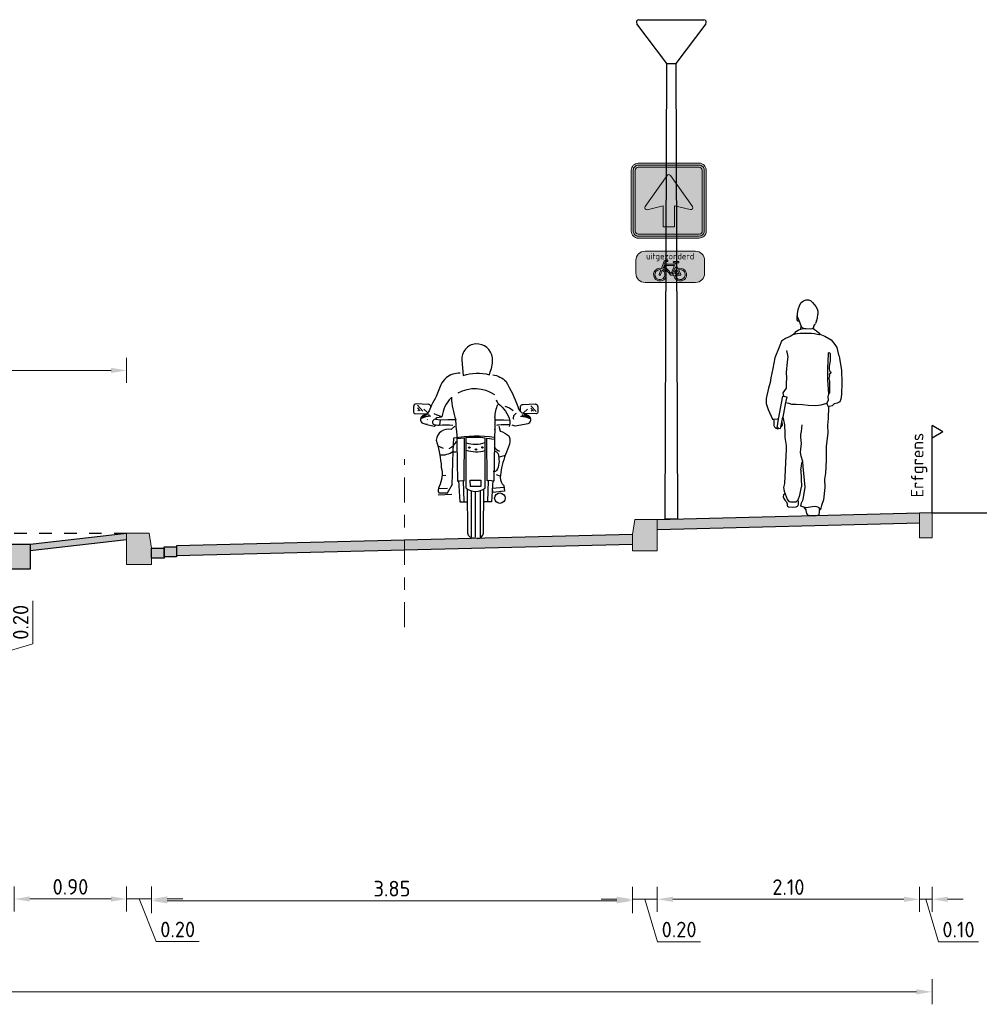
# Model space of a CAD drawing. Header units: metres. Extents: x 104013 to 108981, y 427946 to 428479.
# Tile 303 of 330: x 108898.6 to 108906.28, y 428317.49 to 428325.37. Entities that reach past the tile are written whole.
import ezdxf
from ezdxf.enums import TextEntityAlignment as Align

# ---------------------------------------------------------------- set-up
doc = ezdxf.new("R2010")
doc.units = ezdxf.units.M
doc.linetypes.add('AM-AS', pattern=[16, 10, -2, 2, -2])
doc.linetypes.add('DASHED', pattern=[0.75, 0.5, -0.25])
doc.layers.get('DefPoints').update_dxf_attribs({"color": 211, "lineweight": 18})
for name, color, linetype, lineweight in [('N-WE-IE-MEUBILAIR_WEGMEUBILAIR_LICHTMAST-SD', 251, 'Continuous', 25), ('N-WE-OG-TERREIN_ERF-SD', 7, 'Continuous', 25), ('N-WE-VH-KANTVERHARDING-M', 7, 'Continuous', 18), ('N-WE-VH-VERHARDING-GD', 7, 'Continuous', 25), ('N-WE-VW-VERKEERSTEKEN_BORD_C-S', 7, 'Continuous', 25), ('N-WE-VW-VERKEERSTEKEN_BORD_ONDERBORD-S', 7, 'Continuous', 25), ('N-XX-AM-AS-GD', 10, 'AM-AS', 0), ('N-XX-GW-GROND-GD', 7, 'Continuous', 25), ('N-XX-VH-KANTOPSLUITING_OPSLUITBAND-SD', 150, 'Continuous', 0), ('N-XX-VH-KANTOPSLUITING_TROTTOIRBAND-SD', 210, 'Continuous', 0), ('X-XX-AL-AANKLEDING-SD', 251, 'Continuous', 25), ('X-XX-AL-T25', 7, 'Continuous', 25)]:
    doc.layers.add(name, color=color, linetype=linetype, lineweight=lineweight)
doc.layers.add('N-WE-VH-VERHARDING-AP_RIJBAAN-ELEMENT', color=7, linetype='Continuous', true_color=0x7f4f3f)
doc.layers.add('N-WE-VH-VERHARDING-AP_VOETPAD', color=7, linetype='Continuous', true_color=0xdbdbdb)
doc.styles.add('NLCS-ISO-M50-T25', font='NLCS-ISO.ttf', dxfattribs={"height": 0.125})
doc.styles.add('NLCS-RVV-M200-T25', font='NLCS-RVV.ttf')
doc.dimstyles.new('NLCS-M50-T25-PIJL_l2_h1', dxfattribs={"dimscale": 0.05, "dimtxt": 2.5, "dimasz": 2.5, "dimexe": 2, "dimexo": 2, "dimgap": 0.7, "dimtad": 1, "dimzin": 0, "dimdsep": 46, "dimtxsty": 'NLCS-ISO-M50-T25', "dimcen": 2.5, "dimdle": 2, "dimclrd": 256, "dimclre": 256, "dimclrt": 256, "dimadec": 1, "dimazin": 0, "dimtfac": 1, "dimtofl": 0, "dimtmove": 1, "dimatfit": 0, "dimfxl": 2, "dimfxlon": 1, "dimtfillclr": 256, "dimtolj": 1, "dimtzin": 0, "dimlwd": 18, "dimlwe": 18, "dimarcsym": 0})

# ---------------------------------------------------------------- blocks, each defined once
blk = doc.blocks.new('lichtmast2')
for points in [[(-0.037, 3.6498), (-0.276, 3.9678)], [(-0.26, 3.9998), (0.0358, 3.9998)], [(-0.0001, 3.9998), (0.2599, 3.9998)], [(0.2759, 3.9678), (0.037, 3.6498)], [(0.037, 3.6498), (0.05, -0.0002), (-0.05, 0.0002), (-0.0372, 3.6498)], [(-0.037, 3.6498), (0.0368, 3.6498)]]:
    blk.add_lwpolyline(points)
for centre, start, end in [((-0.26, 3.9798), 90, 216.93067), ((0.2599, 3.9798), 323.08923, 90)]:
    blk.add_arc(centre, 0.02, start, end)
blk = doc.blocks.new('N-SVH-KANTOPSLUITING_OB_100X200-D')
blk.add_hatch(color=253).paths.add_polyline_path([(-0.1, -0.2), (0, -0.2), (0, 0), (-0.1, 0)])
at = {"flags": 128}
blk.add_lwpolyline([(-0.1, -0.2), (0, -0.2), (0, 0), (-0.1, 0)], close=True, dxfattribs=at)
blk = doc.blocks.new('SOG-ERFGRENS_LINKS-D')
for p, q in [((-0.433, 3.25), (0, 3.5)), ((-0.433, 3.25), (0, 3)), ((0, 3), (0, 3.5)), ((0, 0), (0, 3))]:
    blk.add_line(p, q)
blk = doc.blocks.new('N-SVH-KANTOPSLUITING_TB_180 200X250-D')
blk.add_hatch(color=8).paths.add_polyline_path([(-0.2, -0.12), (-0.2, -0.25), (0, -0.25), (0, 0), (-0.18, 0)])
at = {"flags": 128}
blk.add_lwpolyline([(-0.2, -0.12), (-0.2, -0.25), (0, -0.25), (0, 0), (-0.18, 0)], close=True, dxfattribs=at)
blk = doc.blocks.new('SAL-AANKLEDING_MOTOR_ACHTERAANZICHT-D')
for p, q in [((-0.4917, 1.0528), (-0.4926, 1.0139)), ((-0.3751, 1.0731), (-0.4707, 1.0773)), ((-0.355, 1.0525), (-0.355, 1.0556)), ((-0.4796, 0.9983), (-0.3805, 0.9996)), ((-0.3805, 0.9996), (-0.4203, 0.9814)), ((-0.427, 0.925), (-0.3856, 0.9123))]:
    blk.add_line(p, q)
for points in [[(0.0049, 1.5566, 0.425817), (-0.1046, 1.4264, -0.059211)], [(0.1221, 1.3343, 0.131246), (0.139, 1.4445, 0.409909), (0.0049, 1.5566, 0.513456)], [(-0.1046, 1.4264), (-0.0957, 1.3041, 0.199446)], [(-0.1187, 1.3219, 0.180511), (-0.2324, 1.2846, 0.097561), (-0.2744, 1.2302), (-0.3117, 1.1365)], [(-0.0957, 1.3041, -0.141168), (0.1166, 1.3104, -0.511559)], [(0.1419, 1.3107, -0.143055), (0.2473, 1.2578, -0.041496), (0.3416, 1.0562, -0.020656)], [(-0.1349, 1.1646, -0.288895), (0.1559, 1.1517, -2.61271)], [(-0.3117, 1.1365, -0.019955), (-0.3494, 1.0657, 2.116587)], [(-0.1897, 1.1302, 0.071189), (-0.1537, 0.9479), (-0.2171, 0.9499), (-0.2808, 0.946), (-0.3127, 0.9527, 0.728757), (-0.3347, 0.9142, 0.128859), (-0.2866, 0.9075, -0.023489), (-0.1776, 0.9075, -0.512281)], [(-0.1916, 1.1254, 0.163741), (-0.2655, 0.9731), (-0.3031, 0.9862), (-0.328, 0.9961)], [(0.1702, 1.1079, 0.050719), (0.1839, 1.0795, -0.174021), (0.2785, 0.9406, -0.103756), (0.2728, 0.8969, 1.731325)], [(0.1594, 0.967, -0.079087), (0.1823, 1.0721, -1.350554)], [(0.3416, 1.0562, 0.269165), (0.3904, 0.9996, -2.2875)], [(0.364, 1.0155), (0.3649, 1.0556, -0.440163), (0.385, 1.0731), (0.4805, 1.0773, -0.486437), (0.5016, 1.0528), (0.5025, 1.0139, -0.377161), (0.4895, 0.9983), (0.3904, 0.9996)], [(-0.3826, 0.95, -0.018346), (-0.3812, 0.9508, 0.129023)], [(0.3301, 0.9998, 0.438612), (0.3084, 0.953, 5.570235)], [(-0.3844, 0.9142, -0.01527), (-0.3854, 0.9151, 0.129023)], [(-0.1611, 0.8976), (-0.1923, 0.8709, 0.467616), (-0.3111, 0.7871, -0.061276), (-0.2704, 0.5673, -0.173934), (-0.2869, 0.4147, 0.238616), (-0.2911, 0.3638, -0.016524), (-0.2185, 0.365, 0.867621)], [(0.1559, 0.875, 0.063241), (0.1573, 0.8674, -0.001381), (0.1503, 0.4587), (0.1137, 0.4638), (0.0971, 0.4615), (0.0938, 0.8028)], [(0.1896, 0.8973), (0.202, 0.8594, -0.096601), (0.2712, 0.8195, -0.244988), (0.267, 0.7319, 0.04128), (0.2129, 0.5657, -0.001798), (0.2004, 0.4873, 0.19438), (0.2297, 0.423), (0.237, 0.3781), (0.1415, 0.3663), (0.1393, 0.401), (0.231, 0.4102)], [(0.2761, 0.9083, 0.019088), (0.1875, 0.9075, 0.143841), (0.1707, 0.9029, -0.001381)], [(-0.1748, 0.6979), (-0.1694, 0.8044, -0.082604), (0.156, 0.8091)], [(-0.1474, 0.8674, 0.001381), (-0.1404, 0.4587), (-0.1038, 0.4638), (-0.0872, 0.4615), (-0.0839, 0.8044)], [(-0.0721, 0.81, -0.039579), (0.0807, 0.8057, -0.891748)], [(-0.2066, 0.7189, 0.154279), (-0.1493, 0.7785, 4.47323)], [(-0.0721, 0.7655, 0.180633), (0.0807, 0.7683, 5.264244)], [(0.153, 0.7326, 0.129129), (0.1966, 0.6982, -0.922625)], [(-0.2821, 0.668, 0.184166), (-0.1748, 0.6979, 0.31046), (-0.1461, 0.6944, 5.404998)], [(-0.0721, 0.7059, 0.145729), (0.0807, 0.7035, 7.272429)], [(0.1527, 0.6985, -0.453722), (0.1867, 0.6609, -0.193345), (0.1724, 0.5431, -0.21444), (0.1456, 0.5351, -6.615832)], [(-0.0721, 0.4029, 0.355063), (0.0807, 0.4029, -0.355063)], [(-0.0047, 0.0001, -0.408802), (-0.0589, 0.042), (-0.0602, 0.3943, -0.383099)], [(0.0173, -0.0002, 0.39223), (0.0688, 0.042), (0.0701, 0.3951, 0.383099)]]:
    blk.add_lwpolyline(points, format="xyb")
for points in [[(0.1166, 1.3104), (0.1221, 1.3343)], [(-0.4598, 1.0657), (-0.4193, 1.0188)], [(-0.4598, 1.0459), (-0.439, 1.0218)], [(-0.4589, 1.0288), (-0.4526, 1.0215)], [(-0.3777, 1.0046), (-0.4108, 1.0343)], [(-0.3494, 1.0657), (-0.3683, 1.0212), (-0.3805, 0.9996)], [(0.2387, 1.0575), (0.2772, 1.0457), (0.3065, 1.0244)], [(0.3867, 1.0037), (0.4207, 1.0343)], [(0.4479, 1.0624), (0.4884, 1.0156)], [(0.4479, 1.0426), (0.4687, 1.0186)], [(0.4488, 1.0255), (0.4551, 1.0183)], [(-0.355, 0.9789), (-0.3939, 0.9725), (-0.4321, 0.9598)], [(-0.3808, 0.9932), (-0.4245, 0.9712), (-0.3649, 0.9824), (-0.3726, 0.9926)], [(-0.3095, 0.9642), (-0.32, 0.9527)], [(-0.2665, 0.9699), (-0.3095, 0.9642)], [(-0.2786, 0.947), (-0.2837, 0.9078)], [(-0.1474, 0.8674), (-0.1537, 0.9479)], [(0.1594, 0.967), (0.1573, 0.8674)], [(0.1636, 0.9479), (0.227, 0.9499), (0.2768, 0.9469)], [(0.3649, 0.9789), (0.4038, 0.9725), (0.442, 0.9598)], [(0.3907, 0.9932), (0.4344, 0.9712), (0.3748, 0.9824), (0.3824, 0.9926)], [(0.4304, 0.9813), (0.3898, 0.9998)], [(-0.3856, 0.9123), (-0.3277, 0.8983), (-0.3121, 0.9079)], [(0.3955, 0.9123), (0.3205, 0.8986), (0.2965, 0.9075)], [(0.4377, 0.926), (0.422, 0.9158), (0.3955, 0.9123)], [(-0.1464, 0.7996), (-0.0839, 0.8044)], [(-0.0721, 0.4029), (-0.0721, 0.81)], [(0.0807, 0.8057), (0.0792, 0.8024)], [(0.0807, 0.4029), (0.0807, 0.7995)], [(0.0936, 0.8029), (0.1564, 0.7954)], [(-0.2968, 0.7396), (-0.2554, 0.7228)], [(-0.184, 0.4266), (-0.175, 0.6977)], [(0.2399, 0.6644), (0.2043, 0.6523), (0.1883, 0.6495)], [(-0.2614, 0.5033), (-0.2347, 0.5046)], [(0.2011, 0.4988), (0.1724, 0.5087)], [(-0.2879, 0.4001), (-0.2207, 0.4007)], [(-0.22, 0.3651), (-0.1806, 0.4324)], [(-0.1315, 0.4619), (-0.1219, 0.2924), (-0.0637, 0.2927)], [(-0.0949, 0.4606), (-0.0907, 0.295)], [(0.1414, 0.4619), (0.1318, 0.2924), (0.0735, 0.2927)], [(0.1047, 0.4606), (0.1006, 0.295)], [(-0.1848, 0.3519), (-0.2964, 0.3462)], [(-0.0303, 0.3808), (-0.0318, 0.0108)], [(0.0021, 0.3757), (0.0016, 0.0083)], [(0.0401, 0.3811), (0.0417, 0.0108)], [(0.2069, 0.3743), (0.2025, 0.3738)], [(0.0222, -0.0002), (-0.0173, 0.0002)]]:
    blk.add_lwpolyline(points)
blk.add_lwpolyline([(-0.0401, 0.4669), (0.0462, 0.4669), (0.0462, 0.4152), (-0.0376, 0.4152)], close=True)
for centre, radius in [((-0.0456, 0.7269), 0.00552), ((0.0078, 0.7117), 0.00552), ((0.0586, 0.7283), 0.00552), ((0.199, 0.3215), 0.0419)]:
    blk.add_circle(centre, radius)
for centre, radius, start, end in [((-0.4716, 1.0568), 0.0205, 87.51364, 191.27358), ((-0.3731, 1.0552), 0.0181, 1.35883, 96.38802), ((-0.4772, 1.0135), 0.0154, 178.58627, 261.24432), ((-0.3978, 0.9502), 0.0385, 125.783, 220.67445), ((0.4077, 0.9502), 0.0385, 319.32555, 54.217)]:
    blk.add_arc(centre, radius, start, end)
blk = doc.blocks.new('SAL-AANKLEDING_VOETGANGER_MAN_ACHTERAANZICHT-D')
for p, q in [((-0.0882, 1.6505), (-0.076, 1.6889)), ((-0.076, 1.6889), (-0.0654, 1.7068)), ((-0.0654, 1.7068), (-0.0458, 1.7207)), ((-0.0458, 1.7207), (-0.0254, 1.7288)), ((-0.0254, 1.7288), (-0.0075, 1.7288)), ((-0.0075, 1.7288), (0.0097, 1.7231)), ((0.0097, 1.7231), (0.0268, 1.706)), ((0.0268, 1.706), (0.0529, 1.675)), ((0.0529, 1.675), (0.0627, 1.6562)), ((0.0627, 1.6562), (0.0684, 1.6367)), ((-0.1004, 1.593), (-0.1011, 1.5887)), ((-0.1011, 1.5887), (-0.1009, 1.5711)), ((-0.0991, 1.5965), (-0.1004, 1.593)), ((-0.0966, 1.599), (-0.0991, 1.5965)), ((-0.095, 1.5999), (-0.0966, 1.599)), ((-0.0931, 1.5991), (-0.095, 1.5999)), ((-0.0948, 1.6163), (-0.0882, 1.6505)), ((-0.0931, 1.5991), (-0.0948, 1.6163)), ((-0.0915, 1.582), (-0.0931, 1.5991)), ((-0.0882, 1.5804), (-0.0915, 1.582)), ((-0.0774, 1.5535), (-0.0882, 1.5804)), ((0.0585, 1.5589), (0.0659, 1.58)), ((0.0659, 1.58), (0.0692, 1.6138)), ((0.0684, 1.6367), (0.0692, 1.6138)), ((-0.1009, 1.5711), (-0.0982, 1.5632)), ((-0.0982, 1.5632), (-0.0954, 1.5593)), ((-0.0954, 1.5593), (-0.0911, 1.5563)), ((-0.0808, 1.5536), (-0.0911, 1.5563)), ((-0.0808, 1.5536), (-0.0774, 1.5535)), ((-0.0641, 1.5203), (-0.0774, 1.5535)), ((-0.0673, 1.4919), (-0.0641, 1.5203)), ((-0.0597, 1.5094), (-0.0641, 1.5203)), ((-0.0523, 1.4996), (-0.0597, 1.5094)), ((-0.0565, 1.4947), (-0.0523, 1.4996)), ((-0.0425, 1.4955), (-0.0523, 1.4996)), ((0.0309, 1.5012), (0.0211, 1.4947)), ((0.0399, 1.5261), (0.0374, 1.5192)), ((0.0399, 1.5261), (0.042, 1.5263)), ((0.042, 1.5263), (0.0434, 1.528)), ((0.0434, 1.528), (0.0494, 1.5374)), ((0.0585, 1.5589), (0.0494, 1.5374)), ((-0.1172, 1.4548), (-0.1519, 1.4337)), ((-0.1193, 1.4593), (-0.1042, 1.4749)), ((-0.1193, 1.4593), (-0.1172, 1.4548)), ((-0.1172, 1.4548), (-0.1153, 1.4533)), ((-0.1153, 1.4533), (-0.1114, 1.4543)), ((-0.1114, 1.4543), (-0.0973, 1.4592)), ((-0.1042, 1.4749), (-0.0857, 1.4881)), ((-0.0973, 1.4592), (-0.0722, 1.4606)), ((-0.0857, 1.4881), (-0.0673, 1.4919)), ((-0.0722, 1.4606), (-0.0097, 1.4616)), ((-0.0673, 1.4919), (-0.0565, 1.4947)), ((-0.0262, 1.4947), (-0.0425, 1.4955)), ((0.0097, 1.4939), (-0.0262, 1.4947)), ((-0.0097, 1.4616), (0.0164, 1.4606)), ((0.0211, 1.4947), (0.0097, 1.4939)), ((0.0164, 1.4606), (0.0406, 1.4577)), ((0.0406, 1.4577), (0.0634, 1.4533)), ((0.0634, 1.4533), (0.0779, 1.45)), ((0.0779, 1.45), (0.0808, 1.449)), ((0.0808, 1.449), (0.0834, 1.4533)), ((-0.1702, 1.2703), (-0.1794, 1.3217)), ((-0.1739, 1.2299), (-0.1702, 1.2703)), ((-0.1831, 1.1454), (-0.1739, 1.2299)), ((-0.1794, 1.0995), (-0.1831, 1.1454)), ((-0.1831, 1.061), (-0.1794, 1.0995)), ((-0.1831, 1.0206), (-0.1831, 1.061)), ((-0.2458, 0.7732), (-0.2107, 0.957)), ((-0.2088, 0.9838), (-0.1831, 1.0206)), ((-0.2043, 0.9557), (-0.2088, 0.9838)), ((0.152, 0.95), (0.1575, 0.9761)), ((-0.1896, 0.9047), (-0.212, 0.7878)), ((0.1423, 0.8934), (0.1396, 0.8989)), ((0.1465, 0.8879), (0.1423, 0.8934)), ((0.1506, 0.8769), (0.1465, 0.8879)), ((0.1548, 0.8714), (0.1506, 0.8769)), ((-0.2859, 0.7717), (-0.2584, 0.7745)), ((-0.2584, 0.7745), (-0.251, 0.7745)), ((-0.2574, 0.7027), (-0.2458, 0.7732)), ((-0.251, 0.7745), (-0.2458, 0.7732)), ((-0.2434, 0.6998), (-0.2574, 0.7027)), ((-0.0665, 0.3632), (-0.062, 0.3979)), ((-0.062, 0.3979), (-0.0605, 0.419)), ((-0.0605, 0.419), (-0.0514, 0.4341)), ((-0.0665, 0.3632), (-0.0635, 0.2303)), ((-0.1042, 0.1111), (-0.0891, 0.1247)), ((-0.0665, 0.0749), (-0.062, 0.1005)), ((-0.062, 0.1005), (-0.0499, 0.1277)), ((-0.0446, 0.0681), (-0.0665, 0.0749))]:
    blk.add_line(p, q)
for points in [[(0.0374, 1.5192), (0.0309, 1.5012), (0.0292, 1.4982), (0.032, 1.4966), (0.0356, 1.4942), (0.0428, 1.4903), (0.0586, 1.4795), (0.0758, 1.4625), (0.0834, 1.4533), (0.1244, 1.4366), (0.1741, 1.4063), (0.2058, 1.369), (0.2195, 1.3456), (0.2251, 1.3208), (0.2333, 1.2877), (0.2402, 1.2767), (0.2416, 1.2615), (0.2568, 1.1609), (0.2595, 1.0644), (0.2581, 0.9706), (0.2526, 0.932), (0.2457, 0.91), (0.2223, 0.9003), (0.2002, 0.8948), (0.1823, 0.8796), (0.1603, 0.8741), (0.1548, 0.8714), (0.1523, 0.7767), (0.1463, 0.7239), (0.1478, 0.6605), (0.1342, 0.5563), (0.1342, 0.4431), (0.1297, 0.339), (0.1206, 0.2907), (0.1237, 0.2258), (0.1146, 0.1262), (0.098, 0.0809), (0.0905, 0.0497), (0.0799, 0.0628), (0.0678, 0.0673), (0.0482, 0.0734), (0.0225, 0.0704), (-0.0227, 0.0613), (-0.0446, 0.0681), (-0.0295, 0.0497), (-0.0278, 0.0497), (-0.0269, 0.0417), (-0.0235, 0.0165), (-0.0148, 0.007), (0, 0), (0.0484, 0), (0.0547, 0.0009), (0.0669, 0.0017), (0.0739, 0.0017), (0.0799, 0.0061), (0.0817, 0.0304), (0.0825, 0.0417), (0.0825, 0.0497), (0.0905, 0.0497)], [(-0.1519, 1.4337), (-0.1904, 1.4172), (-0.2235, 1.397), (-0.2418, 1.3493), (-0.2749, 1.263), (-0.2933, 1.1767), (-0.3079, 1.1032), (-0.3135, 1.0665), (-0.3263, 1.0206), (-0.3465, 0.9361), (-0.3465, 0.8975), (-0.33, 0.8498), (-0.2951, 0.7708), (-0.2859, 0.7717), (-0.2837, 0.7601), (-0.2832, 0.7453), (-0.2827, 0.7199), (-0.2781, 0.7097), (-0.2741, 0.7041), (-0.268, 0.6985), (-0.2608, 0.696), (-0.2542, 0.6955), (-0.2476, 0.6965), (-0.2456, 0.6965), (-0.2434, 0.6998), (-0.2294, 0.6969), (-0.2276, 0.7065), (-0.2198, 0.7471), (-0.2166, 0.7234), (-0.2196, 0.7153), (-0.2276, 0.7065)], [(-0.2107, 0.957), (-0.1808, 0.9512), (-0.1896, 0.9047), (-0.1647, 0.9), (-0.1426, 0.8908), (-0.1041, 0.8926), (-0.0544, 0.8889), (-0.0085, 0.8834), (0.0466, 0.8825), (0.0733, 0.8834), (0.0962, 0.8871), (0.1396, 0.8989), (0.1437, 0.9031), (0.1534, 0.9279), (0.152, 0.95)], [(-0.2198, 0.7471), (-0.212, 0.7878), (-0.2069, 0.7646), (-0.1993, 0.7269), (-0.1948, 0.6605), (-0.1948, 0.6243), (-0.1857, 0.5609), (-0.1857, 0.5307), (-0.1993, 0.256), (-0.2054, 0.2243), (-0.2023, 0.1941), (-0.1942, 0.174), (-0.1767, 0.1307), (-0.1631, 0.1126), (-0.151, 0.1111), (-0.1042, 0.1111)], [(-0.0499, 0.1277), (-0.0318, 0.2273), (-0.0424, 0.3405), (-0.0499, 0.3903), (-0.0514, 0.4341), (-0.065, 0.4763), (-0.0695, 0.505), (-0.0665, 0.5307), (-0.062, 0.576), (-0.0665, 0.6288), (-0.068, 0.6484), (-0.0635, 0.6741), (-0.0574, 0.7254)], [(-0.1942, 0.174), (-0.207, 0.167), (-0.2092, 0.1504), (-0.2047, 0.1375), (-0.1926, 0.1217), (-0.1836, 0.1111), (-0.1775, 0.0945), (-0.1775, 0.0816), (-0.1753, 0.0756), (-0.1669, 0.0703), (-0.136, 0.0673), (-0.1058, 0.0696), (-0.0945, 0.0756), (-0.0899, 0.0809), (-0.0877, 0.0907), (-0.0861, 0.1035), (-0.0891, 0.1247), (-0.0756, 0.1624), (-0.0635, 0.2303)]]:
    blk.add_lwpolyline(points)
blk.add_lwpolyline([(0.1713, 1.1498), (0.1699, 1.1388), (0.1603, 1.1305), (0.163, 1.1195), (0.1561, 1.0975), (0.1616, 1.0754), (0.1616, 1.0313), (0.163, 1.0203), (0.163, 1.0092), (0.1616, 0.9858), (0.1616, 0.9829), (0.1606, 0.9799), (0.1591, 0.9764), (0.1575, 0.9761), (0.1479, 1.0837), (0.1492, 1.1802), (0.1534, 1.2932), (0.1548, 1.2987), (0.1548, 1.3042), (0.1603, 1.307), (0.1672, 1.2973), (0.1685, 1.2863), (0.1685, 1.2394), (0.1603, 1.1953), (0.1589, 1.1733), (0.1658, 1.1498)], close=True)
blk = doc.blocks.new('N-SVW-VERKEERSTEKEN_BORD_C03-SO')
at = {"true_color": 0x007dc8}
h = blk.add_hatch(color=152, dxfattribs=at)
h.dxf.hatch_style = 1
h.paths.add_polyline_path([(3.05, 3.75), (-3.05, 3.75, 0.414214), (-3.75, 3.05), (-3.75, 0), (-3.55, 0), (-3.55, 3.05, -0.414214), (-3.05, 3.55), (3.05, 3.55, -0.414214), (3.55, 3.05), (3.55, 0), (3.75, 0), (3.75, 3.05, 0.414214)])
at = {"true_color": 0xffffff}
h = blk.add_hatch(color=7, dxfattribs=at)
h.dxf.hatch_style = 1
h.paths.add_polyline_path([(3.05, 3.55), (-3.05, 3.55, 0.414214), (-3.55, 3.05), (-3.55, 0), (-3.35, 0), (-3.35, 3.05, -0.414214), (-3.05, 3.35), (3.05, 3.35, -0.414214), (3.35, 3.05), (3.35, 0), (3.55, 0), (3.55, 3.05, 0.414214)])
at = {"true_color": 0x007dc8}
h = blk.add_hatch(color=152, dxfattribs=at)
h.dxf.hatch_style = 1
h.paths.add_polyline_path([(-0.163, 2.533, -0.518438), (0.163, 2.533), (1.95, 0), (3.35, 0), (3.35, 3.05, 0.414214), (3.05, 3.35), (-3.05, 3.35, 0.414214), (-3.35, 3.05), (-3.35, 0), (-1.95, 0)])
at = {"true_color": 0xffffff}
h = blk.add_hatch(color=7, dxfattribs=at)
h.dxf.hatch_style = 1
h.paths.add_polyline_path([(-2.366, -0.59, 0.690116), (-2.156, -0.9), (-0.574, -0.527), (-0.574, -2.618), (0.574, -2.618), (0.574, -0.527), (2.156, -0.9, 0.690116), (2.366, -0.59), (0.163, 2.533, 0.518438), (-0.163, 2.533)])
at = {"true_color": 0x007dc8}
h = blk.add_hatch(color=152, dxfattribs=at)
h.dxf.hatch_style = 1
h.paths.add_polyline_path([(-3.55, 0), (-3.75, 0), (-3.75, -3.05, 0.414214), (-3.05, -3.75), (3.05, -3.75, 0.414214), (3.75, -3.05), (3.75, 0), (3.55, 0), (3.55, -3.05, -0.414214), (3.05, -3.55), (-3.05, -3.55, -0.414214), (-3.55, -3.05)])
at = {"true_color": 0xffffff}
h = blk.add_hatch(color=7, dxfattribs=at)
h.dxf.hatch_style = 1
h.paths.add_polyline_path([(-3.35, 0), (-3.55, 0), (-3.55, -3.05, 0.414214), (-3.05, -3.55), (3.05, -3.55, 0.414214), (3.55, -3.05), (3.55, 0), (3.35, 0), (3.35, -3.05, -0.414214), (3.05, -3.35), (-3.05, -3.35, -0.414214), (-3.35, -3.05)])
at = {"true_color": 0x007dc8}
h = blk.add_hatch(color=152, dxfattribs=at)
h.dxf.hatch_style = 1
h.paths.add_polyline_path([(-2.366, -0.59), (-1.95, 0), (-3.35, 0), (-3.35, -3.05, 0.414214), (-3.05, -3.35), (3.05, -3.35, 0.414214), (3.35, -3.05), (3.35, 0), (1.95, 0), (2.366, -0.59, -0.690116), (2.156, -0.9), (0.574, -0.527), (0.574, -2.618), (-0.574, -2.618), (-0.574, -0.527), (-2.156, -0.9, -0.690116)])
at = {"color": 152, "lineweight": 0, "true_color": 0x007dc8}
blk.add_lwpolyline([(-3.05, -3.75), (3.05, -3.75, 0.414214), (3.75, -3.05), (3.75, 3.05, 0.414214), (3.05, 3.75), (-3.05, 3.75, 0.414214), (-3.75, 3.05), (-3.75, -3.05, 0.414214)], format="xyb", close=True, dxfattribs=at)
at = {"color": 7, "lineweight": 0, "true_color": 0xffffff}
for points in [[(-3.05, -3.55), (3.05, -3.55, 0.414214), (3.55, -3.05), (3.55, 3.05, 0.414214), (3.05, 3.55), (-3.05, 3.55, 0.414214), (-3.55, 3.05), (-3.55, -3.05, 0.414214)], [(-3.05, -3.35), (3.05, -3.35, 0.414214), (3.35, -3.05), (3.35, 3.05, 0.414214), (3.05, 3.35), (-3.05, 3.35, 0.414214), (-3.35, 3.05), (-3.35, -3.05, 0.414214)], [(0.574, -0.527), (0.574, -2.618), (-0.574, -2.618), (-0.574, -0.527), (-2.156, -0.9, -0.690116), (-2.366, -0.59), (-0.163, 2.533, -0.518438), (0.163, 2.533), (2.366, -0.59, -0.690116), (2.156, -0.9)]]:
    blk.add_lwpolyline(points, format="xyb", close=True, dxfattribs=at)
blk = doc.blocks.new('N-SVW-VERKEERSTEKEN_BORD_ONDERBORD_OB52-SO')
at = {"true_color": 0xffffff}
h = blk.add_hatch(color=7, dxfattribs=at)
h.dxf.hatch_style = 1
edge = h.paths.add_edge_path()
edge.add_line((2.75, -0.524), (2.75, 0.524))
edge.add_arc((2.024, 0.524), 0.726, 0, 90)
edge.add_line((2.024, 1.25), (-2.024, 1.25))
edge.add_arc((-2.024, 0.524), 0.726, 90, 180)
edge.add_line((-2.75, 0.524), (-2.75, -0.524))
edge.add_arc((-2.024, -0.524), 0.726, 180, 270)
edge.add_line((-2.024, -1.25), (2.024, -1.25))
edge.add_arc((2.024, -0.524), 0.726, 270, 360)
at = {"true_color": 0x191919}
h = blk.add_hatch(color=250, dxfattribs=at)
h.dxf.hatch_style = 1
h.paths.add_polyline_path([(0.477, 0.121), (0.561, 0.307), (0.686, 0.307), (0.686, 0.413), (0.295, 0.413, 1), (0.295, 0.307), (0.447, 0.307), (0.398, 0.201), (-0.482, 0.201), (-0.421, 0.363, -0.345861), (-0.338, 0.413), (-0.205, 0.413), (-0.205, 0.519), (-0.357, 0.519, 0.334348), (-0.527, 0.391), (-0.709, -0.129, 0.794265), (-1.154, -1.018, 0.4733), (-0.383, -0.868, 0.427471), (-0.611, -0.167), (-0.558, -0.011), (0.045, -0.679), (0.288, -0.679, 0.529348), (1.038, -1.073, 0.476174), (1.188, -0.302, 0.318009), (0.617, -0.152)])
h.paths.add_polyline_path([(-0.512, 0.099), (0.348, 0.099), (0.06, -0.538)], flags=16)
h.paths.add_polyline_path([(-0.649, -0.269, -0.542254), (-0.575, -0.936, -0.632638), (-1.233, -0.625, -0.479903), (-0.747, -0.235), (-0.88, -0.61, 1.053204), (-0.778, -0.641)], flags=16)
h.paths.add_polyline_path([(0.42, 0), (0.523, -0.197, 0.234167), (0.288, -0.572), (0.159, -0.572)], flags=16)
h.paths.add_polyline_path([(0.572, -0.296), (0.716, -0.572), (0.398, -0.572, -0.216058)], flags=16)
h.paths.add_polyline_path([(0.398, -0.679), (0.803, -0.679, 0.566151), (0.849, -0.603), (0.667, -0.246, -0.564261), (1.193, -0.687, -0.396488), (0.758, -1.026, -0.350134)], flags=16)
at = {"color": 250, "lineweight": 0, "true_color": 0x191919}
for points in [[(2.75, -0.524), (2.75, 0.524, 0.414214), (2.024, 1.25), (-2.024, 1.25, 0.414214), (-2.75, 0.524), (-2.75, -0.524, 0.414214), (-2.024, -1.25), (2.024, -1.25, 0.414214)], [(0.477, 0.121), (0.561, 0.307), (0.686, 0.307), (0.686, 0.413), (0.295, 0.413, 1), (0.295, 0.307), (0.447, 0.307), (0.398, 0.201), (-0.482, 0.201), (-0.421, 0.363, -0.345861), (-0.338, 0.413), (-0.205, 0.413), (-0.205, 0.519), (-0.357, 0.519, 0.334348), (-0.527, 0.391), (-0.709, -0.129, 0.794265), (-1.154, -1.018, 0.4733), (-0.383, -0.868, 0.427471), (-0.611, -0.167), (-0.558, -0.011), (0.045, -0.679), (0.288, -0.679, 0.529348), (1.038, -1.073, 0.476174), (1.188, -0.302, 0.318009), (0.617, -0.152)], [(0.42, 0), (0.159, -0.572), (0.288, -0.572, -0.234167), (0.523, -0.197)], [(-0.649, -0.269, -0.542254), (-0.575, -0.936, -0.632638), (-1.233, -0.625, -0.479903), (-0.747, -0.235), (-0.88, -0.61, 1.053204), (-0.778, -0.641)], [(0.667, -0.246, -0.564261), (1.193, -0.687, -0.396488), (0.758, -1.026, -0.350134), (0.398, -0.679), (0.803, -0.679, 0.566151), (0.849, -0.603)], [(0.716, -0.572), (0.572, -0.296, 0.216058), (0.398, -0.572)]]:
    blk.add_lwpolyline(points, format="xyb", close=True, dxfattribs=at)
blk.add_lwpolyline([(0.348, 0.099), (-0.512, 0.099), (0.06, -0.538)], close=True, dxfattribs=at)
at = {"color": 250, "true_color": 0x191919, "style": 'NLCS-RVV-M200-T25'}
blk.add_text('uitgezonderd', height=0.5, dxfattribs=at).set_placement((0, 0.598), align=Align.CENTER)
blk = doc.blocks.new('*D2836')
at = {"layer": 'DefPoints', "color": 0, "transparency": 16777216}
for p in [(108871.2036, 428321.221), (108905.9039, 428321.221), (108905.9039, 428317.5859)]:
    blk.add_point(p, dxfattribs=at)
at = {"layer": 'N-WE-VH-KANTVERHARDING-M', "lineweight": 18, "transparency": 16777216}
for p, q in [((108871.2036, 428317.6859), (108871.2036, 428317.4859)), ((108905.9039, 428317.6859), (108905.9039, 428317.4859)), ((108871.3286, 428317.5859), (108905.7789, 428317.5859))]:
    blk.add_line(p, q, dxfattribs=at)
at = {"layer": 'N-WE-VH-KANTVERHARDING-M', "transparency": 16777216}
for points in [[(108871.3286, 428317.6067), (108871.3286, 428317.565), (108871.2036, 428317.5859)], [(108905.7789, 428317.6067), (108905.7789, 428317.565), (108905.9039, 428317.5859)]]:
    blk.add_solid(points, dxfattribs=at)
at = {"layer": 'N-WE-VH-KANTVERHARDING-M', "transparency": 16777216, "insert": (108888.5538, 428317.6834), "char_height": 0.125, "attachment_point": 5, "style": 'NLCS-ISO-M50-T25'}
blk.add_mtext('\\A1;34.70', dxfattribs=at)
blk = doc.blocks.new('*D2837')
at = {"layer": 'DefPoints', "color": 0, "transparency": 16777216}
for p in [(108903.5039, 428321.1191), (108899.6539, 428321.0089), (108903.5039, 428318.3148)]:
    blk.add_point(p, dxfattribs=at)
at = {"layer": 'N-WE-VH-KANTVERHARDING-M', "lineweight": 18, "transparency": 16777216}
for p, q in [((108899.6539, 428318.4148), (108899.6539, 428318.2148)), ((108903.5039, 428318.4148), (108903.5039, 428318.2148)), ((108899.7789, 428318.3148), (108903.3789, 428318.3148))]:
    blk.add_line(p, q, dxfattribs=at)
at = {"layer": 'N-WE-VH-KANTVERHARDING-M', "transparency": 16777216}
for points in [[(108899.7789, 428318.3357), (108899.7789, 428318.294), (108899.6539, 428318.3148)], [(108903.3789, 428318.3357), (108903.3789, 428318.294), (108903.5039, 428318.3148)]]:
    blk.add_solid(points, dxfattribs=at)
at = {"layer": 'N-WE-VH-KANTVERHARDING-M', "transparency": 16777216, "insert": (108901.5789, 428318.4123), "char_height": 0.125, "attachment_point": 5, "style": 'NLCS-ISO-M50-T25'}
blk.add_mtext('\\A1;3.85', dxfattribs=at)
blk = doc.blocks.new('*D2766')
at = {"layer": 'DefPoints', "color": 0, "transparency": 16777216}
for p in [(108903.5039, 428321.1167), (108903.7039, 428321.1167), (108903.7039, 428318.327)]:
    blk.add_point(p, dxfattribs=at)
at = {"layer": 'N-WE-VH-KANTVERHARDING-M', "lineweight": 18, "transparency": 16777216}
for p, q in [((108903.5039, 428318.427), (108903.5039, 428318.227)), ((108903.7039, 428318.427), (108903.7039, 428318.227)), ((108903.3789, 428318.327), (108903.2539, 428318.327)), ((108903.5039, 428318.327), (108903.7039, 428318.327)), ((108903.6039, 428318.327), (108903.7059, 428317.987)), ((108903.8289, 428318.327), (108903.9539, 428318.327)), ((108903.7059, 428317.987), (108904.0509, 428317.987))]:
    blk.add_line(p, q, dxfattribs=at)
at = {"layer": 'N-WE-VH-KANTVERHARDING-M', "transparency": 16777216}
for points in [[(108903.3789, 428318.3478), (108903.3789, 428318.3061), (108903.5039, 428318.327)], [(108903.8289, 428318.3478), (108903.8289, 428318.3061), (108903.7039, 428318.327)]]:
    blk.add_solid(points, dxfattribs=at)
at = {"layer": 'N-WE-VH-KANTVERHARDING-M', "transparency": 16777216, "insert": (108903.8784, 428318.0845), "char_height": 0.125, "attachment_point": 5, "style": 'NLCS-ISO-M50-T25'}
blk.add_mtext('\\A1;0.20', dxfattribs=at)
blk = doc.blocks.new('*D2767')
at = {"layer": 'DefPoints', "color": 0, "transparency": 16777216}
for p in [(108905.8039, 428321.2187), (108903.7039, 428321.1167), (108905.8039, 428318.327)]:
    blk.add_point(p, dxfattribs=at)
at = {"layer": 'N-WE-VH-KANTVERHARDING-M', "lineweight": 18, "transparency": 16777216}
for p, q in [((108903.7039, 428318.427), (108903.7039, 428318.227)), ((108905.8039, 428318.427), (108905.8039, 428318.227)), ((108903.8289, 428318.327), (108905.6789, 428318.327))]:
    blk.add_line(p, q, dxfattribs=at)
at = {"layer": 'N-WE-VH-KANTVERHARDING-M', "transparency": 16777216}
for points in [[(108903.8289, 428318.3478), (108903.8289, 428318.3061), (108903.7039, 428318.327)], [(108905.6789, 428318.3478), (108905.6789, 428318.3061), (108905.8039, 428318.327)]]:
    blk.add_solid(points, dxfattribs=at)
at = {"layer": 'N-WE-VH-KANTVERHARDING-M', "transparency": 16777216, "insert": (108904.7539, 428318.4245), "char_height": 0.125, "attachment_point": 5, "style": 'NLCS-ISO-M50-T25'}
blk.add_mtext('\\A1;2.10', dxfattribs=at)
blk = doc.blocks.new('*D2768')
at = {"layer": 'DefPoints', "color": 0, "transparency": 16777216}
for p in [(108905.9039, 428321.3287), (108905.8039, 428321.2187), (108905.9039, 428318.327)]:
    blk.add_point(p, dxfattribs=at)
at = {"layer": 'N-WE-VH-KANTVERHARDING-M', "lineweight": 18, "transparency": 16777216}
for p, q in [((108905.8039, 428318.427), (108905.8039, 428318.227)), ((108905.9039, 428318.427), (108905.9039, 428318.227)), ((108905.6789, 428318.327), (108905.5539, 428318.327)), ((108905.8039, 428318.327), (108905.9039, 428318.327)), ((108905.8539, 428318.327), (108905.9559, 428317.987)), ((108906.0289, 428318.327), (108906.1539, 428318.327)), ((108905.9559, 428317.987), (108906.2759, 428317.987))]:
    blk.add_line(p, q, dxfattribs=at)
at = {"layer": 'N-WE-VH-KANTVERHARDING-M', "transparency": 16777216}
for points in [[(108905.6789, 428318.3478), (108905.6789, 428318.3061), (108905.8039, 428318.327)], [(108906.0289, 428318.3478), (108906.0289, 428318.3061), (108905.9039, 428318.327)]]:
    blk.add_solid(points, dxfattribs=at)
at = {"layer": 'N-WE-VH-KANTVERHARDING-M', "transparency": 16777216, "insert": (108906.1159, 428318.0845), "char_height": 0.125, "attachment_point": 5, "style": 'NLCS-ISO-M50-T25'}
blk.add_mtext('\\A1;0.10', dxfattribs=at)
blk = doc.blocks.new('*D2770')
at = {"layer": 'DefPoints', "color": 0, "transparency": 16777216}
for p in [(108899.4539, 428321.2589), (108898.5536, 428321.171), (108899.4539, 428318.3293)]:
    blk.add_point(p, dxfattribs=at)
at = {"layer": 'N-WE-VH-KANTVERHARDING-M', "lineweight": 18, "transparency": 16777216}
for p, q in [((108898.5536, 428318.4293), (108898.5536, 428318.2293)), ((108899.4539, 428318.4293), (108899.4539, 428318.2293)), ((108898.6786, 428318.3293), (108899.3289, 428318.3293))]:
    blk.add_line(p, q, dxfattribs=at)
at = {"layer": 'N-WE-VH-KANTVERHARDING-M', "transparency": 16777216}
for points in [[(108898.6786, 428318.3502), (108898.6786, 428318.3085), (108898.5536, 428318.3293)], [(108899.3289, 428318.3502), (108899.3289, 428318.3085), (108899.4539, 428318.3293)]]:
    blk.add_solid(points, dxfattribs=at)
at = {"layer": 'N-WE-VH-KANTVERHARDING-M', "transparency": 16777216, "insert": (108899.0038, 428318.4268), "char_height": 0.125, "attachment_point": 5, "style": 'NLCS-ISO-M50-T25'}
blk.add_mtext('\\A1;0.90', dxfattribs=at)
blk = doc.blocks.new('*D2771')
at = {"layer": 'DefPoints', "color": 0, "transparency": 16777216}
for p in [(108897.466, 428320.371), (108897.466, 428320.171), (108898.3629, 428320.171)]:
    blk.add_point(p, dxfattribs=at)
at = {"layer": 'N-WE-VH-KANTVERHARDING-M', "lineweight": 18, "transparency": 16777216}
for p, q in [((108898.7029, 428320.373), (108898.7029, 428320.718)), ((108898.3629, 428320.496), (108898.3629, 428320.621)), ((108898.2629, 428320.371), (108898.4629, 428320.371)), ((108898.3629, 428320.271), (108898.7029, 428320.373)), ((108898.3629, 428320.371), (108898.3629, 428320.171)), ((108898.2629, 428320.171), (108898.4629, 428320.171)), ((108898.3629, 428320.046), (108898.3629, 428319.921))]:
    blk.add_line(p, q, dxfattribs=at)
at = {"layer": 'N-WE-VH-KANTVERHARDING-M', "transparency": 16777216}
for points in [[(108898.342, 428320.496), (108898.3837, 428320.496), (108898.3629, 428320.371)], [(108898.342, 428320.046), (108898.3837, 428320.046), (108898.3629, 428320.171)]]:
    blk.add_solid(points, dxfattribs=at)
at = {"layer": 'N-WE-VH-KANTVERHARDING-M', "transparency": 16777216, "insert": (108898.6054, 428320.5455), "char_height": 0.125, "attachment_point": 5, "rotation": 90, "style": 'NLCS-ISO-M50-T25'}
blk.add_mtext('\\A1;0.20', dxfattribs=at)
blk = doc.blocks.new('*D2775')
at = {"layer": 'DefPoints', "color": 0, "transparency": 16777216}
for p in [(108899.4539, 428321.2589), (108899.6539, 428318.3293), (108899.6539, 428318.3293)]:
    blk.add_point(p, dxfattribs=at)
at = {"layer": 'N-WE-VH-KANTVERHARDING-M', "lineweight": 18, "transparency": 16777216}
for p, q in [((108899.4539, 428318.4293), (108899.4539, 428318.2293)), ((108899.6539, 428318.3293), (108899.6539, 428318.4293)), ((108899.3289, 428318.3293), (108899.2039, 428318.3293)), ((108899.4539, 428318.3293), (108899.6539, 428318.3293)), ((108899.5539, 428318.3293), (108899.6905, 428317.9878)), ((108899.7789, 428318.3293), (108899.9039, 428318.3293)), ((108899.6905, 428317.9878), (108900.0355, 428317.9878))]:
    blk.add_line(p, q, dxfattribs=at)
at = {"layer": 'N-WE-VH-KANTVERHARDING-M', "transparency": 16777216}
for points in [[(108899.3289, 428318.3502), (108899.3289, 428318.3085), (108899.4539, 428318.3293)], [(108899.7789, 428318.3502), (108899.7789, 428318.3085), (108899.6539, 428318.3293)]]:
    blk.add_solid(points, dxfattribs=at)
at = {"layer": 'N-WE-VH-KANTVERHARDING-M', "transparency": 16777216, "insert": (108899.863, 428318.0853), "char_height": 0.125, "attachment_point": 5, "style": 'NLCS-ISO-M50-T25'}
blk.add_mtext('\\A1;0.20', dxfattribs=at)
blk = doc.blocks.new('*D2842')
at = {"layer": 'DefPoints', "color": 0, "transparency": 16777216}
for p in [(108899.4539, 428322.5625), (108899.4539, 428321.0089), (108896.9306, 428319.0783)]:
    blk.add_point(p, dxfattribs=at)
at = {"layer": 'N-WE-VH-KANTVERHARDING-M', "lineweight": 18, "transparency": 16777216}
for p, q in [((108896.9306, 428322.4625), (108896.9306, 428322.6625)), ((108899.4539, 428322.4625), (108899.4539, 428322.6625)), ((108897.0556, 428322.5625), (108899.3289, 428322.5625))]:
    blk.add_line(p, q, dxfattribs=at)
at = {"layer": 'N-WE-VH-KANTVERHARDING-M', "transparency": 16777216}
for points in [[(108897.0556, 428322.5833), (108897.0556, 428322.5417), (108896.9306, 428322.5625)], [(108899.3289, 428322.5833), (108899.3289, 428322.5417), (108899.4539, 428322.5625)]]:
    blk.add_solid(points, dxfattribs=at)
at = {"layer": 'N-WE-VH-KANTVERHARDING-M', "transparency": 16777216, "insert": (108898.1922, 428322.66), "char_height": 0.125, "attachment_point": 5, "style": 'NLCS-ISO-M50-T25'}
blk.add_mtext('\\A1;2.52', dxfattribs=at)

msp = doc.modelspace()

# ---------------------------------------------------------------- hatches: boundary and pattern name
at = {"layer": 'N-WE-VH-VERHARDING-AP_RIJBAAN-ELEMENT', "linetype": 'ByBlock'}
h = msp.add_hatch(color=256, dxfattribs=at)
h.paths.add_polyline_path([(108901.6789, 428321.204), (108903.5039, 428321.2491), (108903.5039, 428321.1691), (108901.6789, 428321.124)])
h.paths.add_polyline_path([(108899.8539, 428321.1489), (108899.8539, 428321.1589), (108901.6789, 428321.204), (108901.6789, 428321.124), (108899.8539, 428321.0789)])
h.paths.add_polyline_path([(108899.7539, 428321.1489), (108899.8539, 428321.1489), (108899.8539, 428321.0689), (108899.7539, 428321.0689)])
h.paths.add_polyline_path([(108899.6539, 428321.1389), (108899.7539, 428321.1389), (108899.7539, 428321.0689), (108899.7539, 428321.0589), (108899.6539, 428321.0589)])
at = {"layer": 'N-WE-VH-VERHARDING-AP_VOETPAD'}
for points in [[(108903.7039, 428321.3691), (108905.8039, 428321.421), (108905.8039, 428321.341), (108903.7039, 428321.2891)], [(108899.4539, 428321.2089), (108899.4539, 428321.2589), (108898.6806, 428321.171), (108898.6806, 428321.1207)]]:
    msp.add_hatch(color=256, dxfattribs=at).paths.add_polyline_path(points)
h = msp.add_hatch(color=256, dxfattribs=at)
h.paths.add_polyline_path([(108898.6806, 428321.171), (108898.4432, 428321.171), (108898.4306, 428321.1518), (108898.4306, 428320.971), (108898.6806, 428320.971)])
h.paths.add_polyline_path([(108898.4432, 428321.171), (108898.4306, 428321.171), (108898.4306, 428321.161)], flags=16)

# ---------------------------------------------------------------- linework, layer by layer
at = {"layer": 'N-WE-VH-VERHARDING-GD', "flags": 128}
for points in [[(108903.7039, 428321.3691), (108905.8039, 428321.421)], [(108903.7059, 428321.2891), (108905.8059, 428321.341)], [(108903.5039, 428321.2491), (108899.8539, 428321.1589)], [(108903.5039, 428321.1691), (108899.8539, 428321.0789)], [(108899.8539, 428321.1589), (108899.8539, 428321.1489)]]:
    msp.add_lwpolyline(points, dxfattribs=at)
at = {"layer": 'N-WE-VH-VERHARDING-GD', "linetype": 'DASHED', "ltscale": 0.2}
msp.add_lwpolyline([(108898.5539, 428321.2589), (108899.4539, 428321.2589)], dxfattribs=at)
at = {"layer": 'N-WE-VH-VERHARDING-GD'}
for points in [[(108898.6806, 428321.171), (108899.4539, 428321.2589)], [(108898.6806, 428321.1207), (108899.4539, 428321.2086)]]:
    msp.add_lwpolyline(points, dxfattribs=at)
msp.add_lwpolyline([(108898.4306, 428320.971), (108898.4306, 428321.171), (108898.6806, 428321.171), (108898.6806, 428320.971)], close=True, dxfattribs=at)
at = {"layer": 'N-WE-VH-VERHARDING-GD', "flags": 128}
for points in [[(108899.6539, 428321.1389), (108899.7539, 428321.1389), (108899.7539, 428321.0589), (108899.6539, 428321.0589)], [(108899.7539, 428321.1489), (108899.8539, 428321.1489), (108899.8539, 428321.0689), (108899.7539, 428321.0689)]]:
    msp.add_lwpolyline(points, close=True, dxfattribs=at)
at = {"layer": 'N-XX-AM-AS-GD', "ltscale": 0.02}
msp.add_line((108901.6789, 428320.5055), (108901.6789, 428321.851), dxfattribs=at)
at = {"layer": 'N-XX-GW-GROND-GD', "flags": 128}
msp.add_lwpolyline([(108905.9039, 428321.421), (108909.3039, 428321.421)], dxfattribs=at)

# ---------------------------------------------------------------- block references
at = {"layer": 'N-WE-IE-MEUBILAIR_WEGMEUBILAIR_LICHTMAST-SD'}
msp.add_blockref('lichtmast2', (108903.8163, 428321.3719), dxfattribs=at)
at = {"layer": 'N-WE-OG-TERREIN_ERF-SD', "xscale": -0.2, "yscale": 0.2}
msp.add_blockref('SOG-ERFGRENS_LINKS-D', (108905.9039, 428321.421), dxfattribs=at)
at = {"layer": 'N-WE-VW-VERKEERSTEKEN_BORD_C-S', "xscale": 0.08000000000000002, "yscale": 0.08000000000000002, "zscale": 0.08000000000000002, "rotation": 0.05233852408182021}
msp.add_blockref('N-SVW-VERKEERSTEKEN_BORD_C03-SO', (108903.7954, 428323.9223), dxfattribs=at)
at = {"layer": 'N-WE-VW-VERKEERSTEKEN_BORD_ONDERBORD-S', "xscale": 0.09999999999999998, "yscale": 0.09999999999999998, "zscale": 0.09999999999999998}
msp.add_blockref('N-SVW-VERKEERSTEKEN_BORD_ONDERBORD_OB52-SO', (108903.8079, 428323.3927), dxfattribs=at)
at = {"layer": 'N-XX-VH-KANTOPSLUITING_OPSLUITBAND-SD', "xscale": -1}
msp.add_blockref('N-SVH-KANTOPSLUITING_OB_100X200-D', (108905.8039, 428321.421), dxfattribs=at)
at = {"layer": 'N-XX-VH-KANTOPSLUITING_TROTTOIRBAND-SD'}
msp.add_blockref('N-SVH-KANTOPSLUITING_TB_180 200X250-D', (108903.7039, 428321.3691), dxfattribs=at)
at = {"layer": 'N-XX-VH-KANTOPSLUITING_TROTTOIRBAND-SD', "xscale": -1}
msp.add_blockref('N-SVH-KANTOPSLUITING_TB_180 200X250-D', (108899.4539, 428321.2589), dxfattribs=at)
at = {"layer": 'X-XX-AL-AANKLEDING-SD'}
for name, p in [('SAL-AANKLEDING_VOETGANGER_MAN_ACHTERAANZICHT-D', (108904.921, 428321.4004)), ('SAL-AANKLEDING_MOTOR_ACHTERAANZICHT-D', (108902.2442, 428321.218))]:
    msp.add_blockref(name, p, dxfattribs=at)

# ---------------------------------------------------------------- texts
at = {"layer": 'X-XX-AL-T25', "insert": (108905.7356, 428321.5454), "char_height": 0.1, "width": 0.660638, "attachment_point": 1, "rotation": 89.99456, "style": 'NLCS-ISO-M50-T25'}
msp.add_mtext('Erfgrens', dxfattribs=at)

# ---------------------------------------------------------------- dimensions: what is measured, and where the dimension line sits
at = {"layer": 'N-WE-VH-KANTVERHARDING-M'}
for base, p1, p2, picture, middle in [((108899.4539, 428322.5625), (108896.9306, 428319.0783), (108899.4539, 428321.0089), '*D2842', (108898.1922, 428322.66)), ((108905.9039, 428318.327), (108905.8039, 428321.2187), (108905.9039, 428321.3287), '*D2768', (108905.9909, 428318.0845)), ((108905.9039, 428317.5859), (108871.2036, 428321.221), (108905.9039, 428321.221), '*D2836', (108888.5538, 428317.6834)), ((108905.8039, 428318.327), (108903.7039, 428321.1167), (108905.8039, 428321.2187), '*D2767', (108904.7539, 428318.4245)), ((108903.5039, 428318.3148), (108899.6539, 428321.0089), (108903.5039, 428321.1191), '*D2837', (108901.5789, 428318.4123)), ((108903.7039, 428318.327), (108903.5039, 428321.1167), (108903.7039, 428321.1167), '*D2766', (108903.7409, 428318.0845))]:
    dim = msp.add_linear_dim(base=base, p1=p1, p2=p2, dimstyle='NLCS-M50-T25-PIJL_l2_h1', dxfattribs=at)
    dim.commit()
    dim.dimension.update_dxf_attribs({"geometry": picture, "text_midpoint": middle})
dim = msp.add_linear_dim(base=(108899.4539, 428318.3293), p1=(108898.5536, 428321.171), p2=(108899.4539, 428321.2589), dimstyle='NLCS-M50-T25-PIJL_l2_h1', override={"dimtmove": 1}, dxfattribs=at)
dim.commit()
dim.dimension.update_dxf_attribs({"geometry": '*D2770', "text_midpoint": (108899.0038, 428318.4268)})
dim = msp.add_linear_dim(base=(108899.6539, 428318.3293), p1=(108899.4539, 428321.2589), p2=(108899.6539, 428318.3293), dimstyle='NLCS-M50-T25-PIJL_l2_h1', dxfattribs=at)
dim.commit()
dim.dimension.update_dxf_attribs({"geometry": '*D2775', "text_midpoint": (108899.7255, 428317.9878), "dimtype": 160})
dim = msp.add_linear_dim(base=(108898.3629, 428320.171), p1=(108897.466, 428320.371), p2=(108897.466, 428320.171), angle=90, dimstyle='NLCS-M50-T25-PIJL_l2_h1', dxfattribs=at)
dim.commit()
dim.dimension.update_dxf_attribs({"geometry": '*D2771', "text_midpoint": (108898.6054, 428320.408)})

doc.saveas('drawing.dxf')
